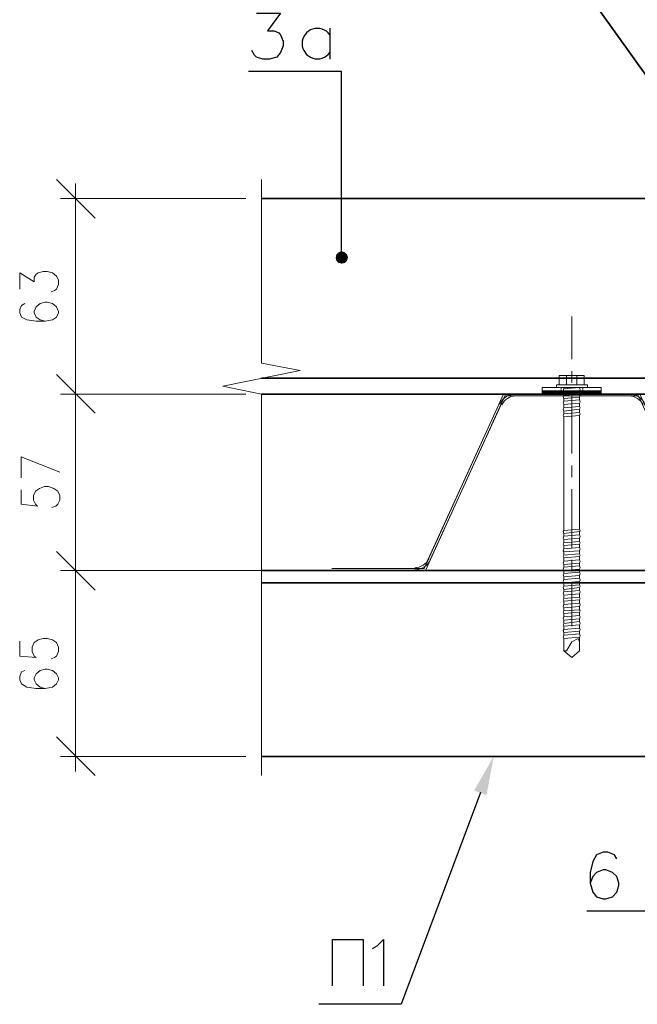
# Model space of a CAD drawing. Header units: millimetres. Extents: x 2063114 to 14983986, y -126020516 to 213791.
# Tile 273 of 656: x 2359038 to 2361494, y -1188856 to -1184940. Entities that reach past the tile are written whole.
import ezdxf

# ---------------------------------------------------------------- set-up
doc = ezdxf.new("R2010")
doc.units = ezdxf.units.MM
doc.layers.add('PDF2_Geometry', color=7, linetype='Continuous')
doc.layers.add('PDF2_Solid Fills', color=7, linetype='Continuous')

msp = doc.modelspace()

# ---------------------------------------------------------------- linework, layer by layer
at = {"layer": 'PDF2_Geometry', "linetype": 'ByBlock', "lineweight": 35}
for points in [[(2361016.7233, -1184444.67258), (2362526.22721, -1186553.80241)], [(2359999.95546, -1186366.0717), (2362526.22721, -1186366.0717), (2362526.22721, -1186428.66309), (2359999.95546, -1186428.66309), (2362434.95807, -1186428.66309), (2361879.68492, -1185651.75647), (2359999.95546, -1185651.75647)], [(2359999.95546, -1187129.95383), (2365542.60625, -1187129.95383)], [(2359999.95546, -1187179.50987), (2365542.60625, -1187179.50987)], [(2365542.60625, -1187870.36147), (2359999.95546, -1187870.36147)]]:
    msp.add_lwpolyline(points, dxfattribs=at)
at = {"layer": 'PDF2_Geometry', "linetype": 'ByBlock', "lineweight": 25}
for points in [[(2359979.12063, -1184913.94503), (2360075.57133, -1184913.94503), (2360023.41908, -1184984.3359), (2360049.5115, -1184984.3359), (2360067.76098, -1184992.1897), (2360075.57133, -1184999.98918), (2360086.01047, -1185026.04901), (2360086.01047, -1185044.29849), (2360075.57133, -1185070.39091), (2360059.90719, -1185088.64039), (2360031.27288, -1185096.43988), (2360005.1696, -1185096.43988), (2359979.12063, -1185088.64039), (2359971.26684, -1185080.83005), (2359960.87115, -1185062.53711)], [(2360271.10152, -1184973.89676), (2360271.10152, -1185096.43988)], [(2360318.02876, -1185860.32201), (2360318.02876, -1185146.00678), (2359947.80321, -1185146.00678)], [(2362461.05048, -1186751.96139), (2361663.27645, -1188485.6298), (2361293.09436, -1188485.6298)], [(2360870.71656, -1188013.78287), (2360555.27206, -1188855.85535), (2360226.80307, -1188855.85535)], [(2361413.00868, -1188277.07513), (2361402.56954, -1188261.42185), (2361376.52057, -1188251.02616), (2361358.27109, -1188251.02616), (2361332.17867, -1188261.42185), (2361316.51453, -1188287.51427), (2361306.11884, -1188331.81272), (2361306.11884, -1188373.52582), (2361316.51453, -1188410.01393), (2361332.17867, -1188428.26341), (2361358.27109, -1188436.11721), (2361368.66678, -1188436.11721), (2361394.75919, -1188428.26341), (2361413.00868, -1188410.01393), (2361420.81902, -1188383.96496), (2361420.81902, -1188373.52582), (2361413.00868, -1188347.47686), (2361394.75919, -1188331.81272), (2361368.66678, -1188321.37358), (2361358.27109, -1188321.37358), (2361332.17867, -1188331.81272), (2361316.51453, -1188347.47686), (2361306.11884, -1188373.52582)], [(2360281.54066, -1188782.83569), (2360281.54066, -1188597.74464), (2360404.04032, -1188597.74464), (2360404.04032, -1188782.83569)], [(2360440.57188, -1188634.23274), (2360458.82136, -1188623.7936), (2360484.88119, -1188597.74464), (2360484.88119, -1188782.83569)]]:
    msp.add_lwpolyline(points, dxfattribs=at)
at = {"layer": 'PDF2_Geometry', "linetype": 'ByBlock', "lineweight": 18}
for points in [[(2359337.79248, -1185729.96855), (2359183.9754, -1185576.15147)], [(2359259.54782, -1185591.80474), (2359259.54782, -1186488.62568)], [(2359937.40753, -1185651.75647), (2359199.58522, -1185651.75647)], [(2359037.9578, -1186011.55374), (2359037.9578, -1185946.37701), (2359095.33505, -1185982.86512), (2359095.33505, -1185964.61564), (2359103.13453, -1185951.5477), (2359110.94487, -1185946.37701), (2359131.82315, -1185941.15201), (2359147.43298, -1185941.15201), (2359168.31126, -1185946.37701), (2359183.9754, -1185959.4015), (2359191.77488, -1185975.01132), (2359191.77488, -1185993.30426), (2359183.9754, -1186011.55374), (2359176.1216, -1186016.72443), (2359163.09712, -1186021.94943)], [(2359058.79263, -1186068.87668), (2359045.76814, -1186076.73047), (2359037.9578, -1186092.3403), (2359037.9578, -1186105.36478), (2359045.76814, -1186123.65772), (2359066.64642, -1186134.05341), (2359103.13453, -1186139.26754), (2359139.6335, -1186139.26754), (2359168.31126, -1186134.05341), (2359183.9754, -1186123.65772), (2359191.77488, -1186105.36478), (2359191.77488, -1186100.19409), (2359183.9754, -1186081.90116), (2359168.31126, -1186068.87668), (2359147.43298, -1186063.65168), (2359139.6335, -1186063.65168), (2359118.79867, -1186068.87668), (2359103.13453, -1186081.90116), (2359095.33505, -1186100.19409), (2359095.33505, -1186105.36478), (2359103.13453, -1186123.65772), (2359118.79867, -1186134.05341), (2359139.6335, -1186139.26754)], [(2359259.54782, -1186366.0717), (2359259.54782, -1187192.53435)], [(2359043.1828, -1186762.35708), (2359043.1828, -1186678.93086), (2359196.99988, -1186738.89345)], [(2359043.1828, -1186809.28432), (2359043.1828, -1186866.65071), (2359108.35953, -1186874.46105), (2359100.50573, -1186866.65071), (2359092.69539, -1186850.99743), (2359092.69539, -1186832.74794), (2359100.50573, -1186814.50932), (2359116.16987, -1186804.07018), (2359137.03729, -1186796.25984), (2359152.65798, -1186796.25984), (2359173.53626, -1186804.07018), (2359189.14608, -1186814.50932), (2359196.99988, -1186832.74794), (2359196.99988, -1186850.99743), (2359189.14608, -1186866.65071), (2359181.3466, -1186874.46105), (2359165.68246, -1186879.68605)], [(2359259.54782, -1187069.99124), (2359259.54782, -1187930.3132)], [(2360216.36393, -1187129.95383), (2359199.58522, -1187129.95383), (2359937.40753, -1187129.95383)], [(2359037.9578, -1187411.52816), (2359037.9578, -1187471.49075), (2359103.13453, -1187476.70489), (2359095.33505, -1187471.49075), (2359087.48125, -1187453.24127), (2359087.48125, -1187435.00265), (2359095.33505, -1187416.75316), (2359110.94487, -1187406.31402), (2359131.82315, -1187401.09989), (2359147.43298, -1187401.09989), (2359168.31126, -1187406.31402), (2359183.9754, -1187416.75316), (2359191.77488, -1187435.00265), (2359191.77488, -1187453.24127), (2359183.9754, -1187471.49075), (2359176.1216, -1187476.70489), (2359163.09712, -1187481.92989)], [(2359058.79263, -1187528.85714), (2359045.76814, -1187534.08214), (2359037.9578, -1187552.32076), (2359037.9578, -1187565.35611), (2359045.76814, -1187580.96593), (2359066.64642, -1187594.03387), (2359103.13453, -1187599.25887), (2359139.6335, -1187599.25887), (2359168.31126, -1187594.03387), (2359183.9754, -1187580.96593), (2359191.77488, -1187565.35611), (2359191.77488, -1187557.54576), (2359183.9754, -1187541.88162), (2359168.31126, -1187528.85714), (2359147.43298, -1187523.643), (2359139.6335, -1187523.643), (2359118.79867, -1187528.85714), (2359103.13453, -1187541.88162), (2359095.33505, -1187557.54576), (2359095.33505, -1187565.35611), (2359103.13453, -1187580.96593), (2359118.79867, -1187594.03387), (2359139.6335, -1187599.25887)], [(2359183.9754, -1187792.16026), (2359337.79248, -1187945.97734)], [(2359937.40753, -1187870.36147), (2359199.58522, -1187870.36147)]]:
    msp.add_lwpolyline(points, dxfattribs=at)
at = {"layer": 'PDF2_Geometry', "linetype": 'ByBlock', "lineweight": 13}
for points in [[(2359999.95546, -1187945.97734), (2359999.95546, -1186428.66309), (2359846.13838, -1186397.38912), (2360153.77254, -1186334.79773), (2359999.95546, -1186306.11997), (2359999.95546, -1185576.15147)], [(2365542.60625, -1186480.81533), (2365266.24605, -1187122.14348), (2364132.18182, -1187122.14348), (2363814.10852, -1186428.66309), (2363271.81641, -1186428.66309), (2362956.3719, -1187122.14348), (2361822.31854, -1187122.14348), (2361504.23437, -1186428.66309), (2360961.98571, -1186428.66309), (2360646.49775, -1187122.14348), (2360278.91186, -1187122.14348), (2360607.4243, -1187122.14348)], [(2360607.4243, -1187129.95383), (2360278.91186, -1187129.95383), (2360651.72275, -1187129.95383), (2360967.21071, -1186436.47343), (2361499.02023, -1186436.47343), (2361814.50819, -1187129.95383), (2362961.5969, -1187129.95383), (2363277.04141, -1186436.47343), (2363808.89438, -1186436.47343), (2364124.33889, -1187129.95383), (2365271.46019, -1187129.95383), (2365542.60625, -1186496.42516)], [(2361459.93592, -1186428.66309), (2361008.92382, -1186428.66309)], [(2361008.92382, -1186436.47343), (2361459.93592, -1186436.47343)], [(2360943.74709, -1186470.37619), (2360662.16189, -1187085.64452)], [(2360669.97224, -1187088.24072), (2360951.54657, -1186472.96154)]]:
    msp.add_lwpolyline(points, dxfattribs=at)
at = {"layer": 'PDF2_Geometry', "linetype": 'ByBlock', "lineweight": 9}
for points in [[(2361233.08832, -1186290.49928), (2361233.08832, -1186121.02892)], [(2361233.08832, -1186384.36463), (2361233.08832, -1186337.43739)], [(2361233.08832, -1186665.90638), (2361233.08832, -1186431.24843)], [(2361233.08832, -1186759.76087), (2361233.08832, -1186712.83362)], [(2361233.08832, -1187041.30262), (2361233.08832, -1186806.69898)], [(2361233.08832, -1187135.16797), (2361233.08832, -1187088.24072)], [(2361233.08832, -1187351.57643), (2361233.08832, -1187182.09521)]]:
    msp.add_lwpolyline(points, dxfattribs=at)
at = {"layer": 'PDF2_Geometry', "linetype": 'ByBlock', "lineweight": 18}
for points in [[(2359183.9754, -1186350.46187), (2359337.79248, -1186504.27895)], [(2359199.58522, -1186428.66309), (2359937.40753, -1186428.66309)], [(2359183.9754, -1187054.38141), (2359337.79248, -1187208.19849)]]:
    msp.add_lwpolyline(points, close=True, dxfattribs=at)
at = {"layer": 'PDF2_Geometry', "linetype": 'ByBlock', "lineweight": 0}
for points in [[(2361282.65522, -1186392.17498), (2361183.57573, -1186392.17498), (2361183.57573, -1186355.67601), (2361282.65522, -1186355.67601)], [(2361253.96659, -1186392.17498), (2361212.25349, -1186392.17498), (2361212.25349, -1186355.67601), (2361253.96659, -1186355.67601)], [(2361350.41729, -1186415.6386), (2361115.81365, -1186415.6386), (2361115.81365, -1186402.61412), (2361350.41729, -1186402.61412)], [(2361350.41729, -1186428.66309), (2361115.81365, -1186428.66309), (2361115.81365, -1186415.6386), (2361350.41729, -1186415.6386)], [(2361295.6797, -1186402.61412), (2361173.13659, -1186402.61412), (2361173.13659, -1186392.17498), (2361295.6797, -1186392.17498)], [(2361267.00194, -1186410.4136), (2361264.40573, -1186415.6386), (2361201.82521, -1186420.85274), (2361199.229, -1186415.6386), (2361201.82521, -1186407.78481), (2361264.40573, -1186402.61412)], [(2361264.40573, -1186402.61412), (2361201.82521, -1186407.78481), (2361201.82521, -1186402.61412)], [(2361264.40573, -1186428.66309), (2361201.82521, -1186433.87722), (2361201.82521, -1186420.85274), (2361264.40573, -1186415.6386)], [(2361222.69263, -1186415.6386), (2361217.47849, -1186415.6386)], [(2361233.08832, -1186415.6386), (2361225.28883, -1186415.6386)], [(2361269.63074, -1186415.6386), (2361261.77694, -1186415.6386)], [(2361267.00194, -1186433.87722), (2361264.40573, -1186441.68757), (2361201.82521, -1186446.91257), (2361199.229, -1186439.10222), (2361201.82521, -1186433.87722), (2361264.40573, -1186428.66309)], [(2361267.00194, -1186459.93705), (2361264.40573, -1186465.15119), (2361201.82521, -1186470.37619), (2361199.229, -1186465.15119), (2361201.82521, -1186457.35171), (2361264.40573, -1186452.12671)], [(2361264.40573, -1186452.12671), (2361201.82521, -1186457.35171), (2361201.82521, -1186446.91257), (2361264.40573, -1186441.68757)], [(2361267.00194, -1186483.40067), (2361264.40573, -1186488.62568), (2361201.82521, -1186496.42516), (2361199.229, -1186488.62568), (2361201.82521, -1186483.40067), (2361264.40573, -1186478.18654)], [(2361264.40573, -1186478.18654), (2361201.82521, -1186483.40067), (2361201.82521, -1186470.37619), (2361264.40573, -1186465.15119)], [(2361264.40573, -1186501.65016), (2361201.82521, -1186506.8643), (2361201.82521, -1186496.42516), (2361264.40573, -1186488.62568)], [(2361267.00194, -1186506.8643), (2361264.40573, -1186514.71809), (2361201.82521, -1186519.88878), (2361199.229, -1186514.71809), (2361201.82521, -1186506.8643), (2361264.40573, -1186501.65016)], [(2361264.40573, -1186965.7302), (2361201.82521, -1186970.9552), (2361201.82521, -1186519.88878), (2361264.40573, -1186514.71809)], [(2361267.00194, -1186970.9552), (2361264.40573, -1186976.12589), (2361201.82521, -1186983.97968), (2361199.229, -1186976.12589), (2361201.82521, -1186970.9552), (2361264.40573, -1186965.7302)], [(2361267.00194, -1186994.37537), (2361264.40573, -1187002.22917), (2361201.82521, -1187007.4433), (2361199.229, -1187002.22917), (2361201.82521, -1186994.37537), (2361264.40573, -1186989.20468)], [(2361264.40573, -1186989.20468), (2361201.82521, -1186994.37537), (2361201.82521, -1186983.97968), (2361264.40573, -1186976.12589)], [(2361264.40573, -1187015.25365), (2361201.82521, -1187020.46779), (2361201.82521, -1187007.4433), (2361264.40573, -1187002.22917)], [(2361267.00194, -1187020.46779), (2361264.40573, -1187025.69279), (2361201.82521, -1187030.90693), (2361199.229, -1187025.69279), (2361201.82521, -1187020.46779), (2361264.40573, -1187015.25365)], [(2361267.00194, -1187043.94227), (2361264.40573, -1187051.74175), (2361201.82521, -1187056.96676), (2361199.229, -1187051.74175), (2361201.82521, -1187043.94227), (2361264.40573, -1187038.71727)], [(2361264.40573, -1187038.71727), (2361201.82521, -1187043.94227), (2361201.82521, -1187030.90693), (2361264.40573, -1187025.69279)], [(2361267.00194, -1187069.99124), (2361264.40573, -1187075.21624), (2361201.82521, -1187080.43038), (2361199.229, -1187075.21624), (2361201.82521, -1187069.99124), (2361264.40573, -1187064.7771)], [(2361264.40573, -1187064.7771), (2361201.82521, -1187069.99124), (2361201.82521, -1187056.96676), (2361264.40573, -1187051.74175)], [(2361264.40573, -1187088.24072), (2361201.82521, -1187093.45486), (2361201.82521, -1187080.43038), (2361264.40573, -1187075.21624)], [(2361267.00194, -1187093.45486), (2361264.40573, -1187101.30866), (2361201.82521, -1187106.47934), (2361199.229, -1187101.30866), (2361201.82521, -1187093.45486), (2361264.40573, -1187088.24072)], [(2361267.00194, -1187119.55814), (2361264.40573, -1187124.72883), (2361201.82521, -1187129.95383), (2361199.229, -1187124.72883), (2361201.82521, -1187116.91848), (2361264.40573, -1187111.70435)], [(2361264.40573, -1187111.70435), (2361201.82521, -1187116.91848), (2361201.82521, -1187106.47934), (2361264.40573, -1187101.30866)], [(2361264.40573, -1187137.79676), (2361201.82521, -1187143.02176), (2361201.82521, -1187129.95383), (2361264.40573, -1187124.72883)], [(2361267.00194, -1187143.02176), (2361264.40573, -1187150.82125), (2361201.82521, -1187156.04625), (2361199.229, -1187148.19245), (2361201.82521, -1187143.02176), (2361264.40573, -1187137.79676)], [(2361267.00194, -1187169.07073), (2361264.40573, -1187174.29573), (2361201.82521, -1187179.50987), (2361199.229, -1187174.29573), (2361201.82521, -1187166.48539), (2361264.40573, -1187161.26039)], [(2361264.40573, -1187161.26039), (2361201.82521, -1187166.48539), (2361201.82521, -1187156.04625), (2361264.40573, -1187150.82125)], [(2361267.00194, -1187192.53435), (2361264.40573, -1187197.75935), (2361201.82521, -1187205.5697), (2361199.229, -1187197.75935), (2361201.82521, -1187192.53435), (2361264.40573, -1187187.32021)], [(2361264.40573, -1187187.32021), (2361201.82521, -1187192.53435), (2361201.82521, -1187179.50987), (2361264.40573, -1187174.29573)], [(2361264.40573, -1187210.78384), (2361201.82521, -1187215.99798), (2361201.82521, -1187205.5697), (2361264.40573, -1187197.75935)], [(2361267.00194, -1187215.99798), (2361264.40573, -1187223.80832), (2361201.82521, -1187229.03332), (2361199.229, -1187223.80832), (2361201.82521, -1187215.99798), (2361264.40573, -1187210.78384)], [(2361267.00194, -1187242.0578), (2361264.40573, -1187247.27194), (2361201.82521, -1187252.49694), (2361199.229, -1187247.27194), (2361201.82521, -1187242.0578), (2361264.40573, -1187236.8328)], [(2361264.40573, -1187236.8328), (2361201.82521, -1187242.0578), (2361201.82521, -1187229.03332), (2361264.40573, -1187223.80832)], [(2361267.00194, -1187265.52143), (2361264.40573, -1187273.37522), (2361201.82521, -1187278.54591), (2361199.229, -1187273.37522), (2361201.82521, -1187265.52143), (2361264.40573, -1187260.30729)], [(2361264.40573, -1187260.30729), (2361201.82521, -1187265.52143), (2361201.82521, -1187252.49694), (2361264.40573, -1187247.27194)], [(2361264.40573, -1187286.39971), (2361201.82521, -1187291.61384), (2361201.82521, -1187278.54591), (2361264.40573, -1187273.37522)], [(2361267.00194, -1187291.61384), (2361264.40573, -1187296.83885), (2361201.82521, -1187302.00953), (2361199.229, -1187296.83885), (2361201.82521, -1187291.61384), (2361264.40573, -1187286.39971)], [(2361267.00194, -1187315.08833), (2361264.40573, -1187322.88781), (2361201.82521, -1187328.11281), (2361199.229, -1187322.88781), (2361201.82521, -1187315.08833), (2361264.40573, -1187309.86333)], [(2361264.40573, -1187309.86333), (2361201.82521, -1187315.08833), (2361201.82521, -1187302.00953), (2361264.40573, -1187296.83885)], [(2361267.00194, -1187341.1373), (2361264.40573, -1187346.35143), (2361201.82521, -1187351.57643), (2361199.229, -1187346.35143), (2361201.82521, -1187341.1373), (2361264.40573, -1187333.32695)], [(2361267.00194, -1187364.60092), (2361264.40573, -1187372.41126), (2361201.82521, -1187377.6254), (2361199.229, -1187369.82592), (2361201.82521, -1187364.60092), (2361264.40573, -1187359.38678)], [(2361264.40573, -1187333.32695), (2361201.82521, -1187341.1373), (2361201.82521, -1187328.11281), (2361264.40573, -1187322.88781)], [(2361264.40573, -1187359.38678), (2361201.82521, -1187364.60092), (2361201.82521, -1187351.57643), (2361264.40573, -1187346.35143)], [(2361267.00194, -1187390.66075), (2361264.40573, -1187395.87489), (2361201.82521, -1187401.09989), (2361199.229, -1187395.87489), (2361201.82521, -1187388.06454), (2361264.40573, -1187382.8504)], [(2361264.40573, -1187382.8504), (2361201.82521, -1187388.06454), (2361201.82521, -1187377.6254), (2361264.40573, -1187372.41126)], [(2361264.40573, -1187450.61248), (2361233.08832, -1187476.70489), (2361201.82521, -1187450.61248), (2361212.25349, -1187450.61248), (2361233.08832, -1187414.12437), (2361259.1916, -1187401.09989), (2361264.40573, -1187414.12437)]]:
    msp.add_lwpolyline(points, close=True, dxfattribs=at)
for points in [[(2361152.30176, -1186415.6386), (2361139.27728, -1186428.66309), (2361128.83814, -1186415.6386), (2361115.81365, -1186428.66309)], [(2361147.07676, -1186415.6386), (2361134.05228, -1186428.66309), (2361123.61314, -1186415.6386), (2361115.81365, -1186423.44895)], [(2361152.30176, -1186428.66309), (2361139.27728, -1186415.6386), (2361128.83814, -1186428.66309), (2361115.81365, -1186415.6386)], [(2361147.07676, -1186428.66309), (2361134.05228, -1186415.6386), (2361123.61314, -1186428.66309), (2361115.81365, -1186420.85274)], [(2361118.399, -1186415.6386), (2361115.81365, -1186418.22395)], [(2361157.5159, -1186415.6386), (2361144.44796, -1186428.66309)], [(2361144.44796, -1186415.6386), (2361157.5159, -1186428.66309)], [(2361162.7409, -1186415.6386), (2361149.67297, -1186428.66309)], [(2361149.67297, -1186415.6386), (2361162.7409, -1186428.66309)], [(2361201.82521, -1186415.6386), (2361188.78987, -1186428.66309), (2361178.35073, -1186415.6386), (2361167.91159, -1186428.66309), (2361154.8871, -1186415.6386)], [(2361201.82521, -1186428.66309), (2361188.78987, -1186415.6386), (2361178.35073, -1186428.66309), (2361167.91159, -1186415.6386), (2361154.8871, -1186428.66309)], [(2361196.60021, -1186415.6386), (2361183.57573, -1186428.66309), (2361173.13659, -1186415.6386), (2361160.1121, -1186428.66309)], [(2361196.60021, -1186428.66309), (2361183.57573, -1186415.6386), (2361173.13659, -1186428.66309), (2361160.1121, -1186415.6386)], [(2361191.38607, -1186407.78481), (2361191.38607, -1186402.61412), (2361194.01487, -1186402.61412)], [(2361191.38607, -1186410.4136), (2361191.38607, -1186415.6386), (2361194.01487, -1186415.6386), (2361207.03935, -1186428.66309), (2361214.84969, -1186428.66309)], [(2361207.03935, -1186415.6386), (2361214.84969, -1186415.6386), (2361207.03935, -1186415.6386), (2361194.01487, -1186428.66309), (2361191.38607, -1186428.66309), (2361191.38607, -1186423.44895)], [(2361191.38607, -1186420.85274), (2361191.38607, -1186415.6386), (2361194.01487, -1186415.6386)], [(2361199.229, -1186402.61412), (2361204.45401, -1186402.61412)], [(2361240.94211, -1186415.6386), (2361235.72797, -1186415.6386), (2361240.94211, -1186415.6386), (2361227.91763, -1186428.66309), (2361217.47849, -1186415.6386), (2361204.45401, -1186428.66309), (2361199.229, -1186428.66309), (2361212.25349, -1186415.6386)], [(2361235.72797, -1186428.66309), (2361240.94211, -1186428.66309), (2361227.91763, -1186415.6386), (2361217.47849, -1186428.66309), (2361204.45401, -1186415.6386), (2361199.229, -1186415.6386)], [(2361204.45401, -1186415.6386), (2361199.229, -1186415.6386), (2361212.25349, -1186428.66309)], [(2361207.03935, -1186402.61412), (2361214.84969, -1186402.61412)], [(2361246.16711, -1186415.6386), (2361233.08832, -1186428.66309), (2361222.69263, -1186415.6386), (2361209.62469, -1186428.66309)], [(2361246.16711, -1186428.66309), (2361233.08832, -1186415.6386), (2361222.69263, -1186428.66309), (2361209.62469, -1186415.6386)], [(2361217.47849, -1186402.61412), (2361222.69263, -1186402.61412)], [(2361225.28883, -1186402.61412), (2361233.08832, -1186402.61412)], [(2361235.72797, -1186402.61412), (2361240.94211, -1186402.61412)], [(2361256.5628, -1186415.6386), (2361243.52746, -1186428.66309), (2361251.3378, -1186428.66309), (2361238.31332, -1186415.6386)], [(2361256.5628, -1186428.66309), (2361243.52746, -1186415.6386), (2361251.3378, -1186415.6386), (2361238.31332, -1186428.66309)], [(2361243.52746, -1186402.61412), (2361251.3378, -1186402.61412)], [(2361243.52746, -1186415.6386), (2361251.3378, -1186415.6386)], [(2361285.24056, -1186415.6386), (2361272.21608, -1186428.66309), (2361261.77694, -1186415.6386), (2361248.75246, -1186428.66309)], [(2361285.24056, -1186428.66309), (2361272.21608, -1186415.6386), (2361261.77694, -1186428.66309), (2361248.75246, -1186415.6386)], [(2361253.96659, -1186402.61412), (2361259.1916, -1186402.61412)], [(2361290.46556, -1186415.6386), (2361277.43022, -1186428.66309), (2361267.00194, -1186415.6386), (2361253.96659, -1186428.66309), (2361259.1916, -1186428.66309)], [(2361290.46556, -1186428.66309), (2361277.43022, -1186415.6386), (2361267.00194, -1186428.66309), (2361253.96659, -1186415.6386), (2361259.1916, -1186415.6386), (2361253.96659, -1186415.6386)], [(2361261.77694, -1186402.61412), (2361269.63074, -1186402.61412)], [(2361272.21608, -1186402.61412), (2361277.43022, -1186402.61412), (2361277.43022, -1186407.78481)], [(2361277.43022, -1186410.4136), (2361277.43022, -1186415.6386), (2361272.21608, -1186415.6386), (2361277.43022, -1186415.6386), (2361277.43022, -1186420.85274)], [(2361295.6797, -1186415.6386), (2361282.65522, -1186428.66309)], [(2361282.65522, -1186415.6386), (2361295.6797, -1186428.66309)], [(2361300.9047, -1186415.6386), (2361287.86936, -1186428.66309)], [(2361287.86936, -1186415.6386), (2361300.9047, -1186428.66309)], [(2361329.58246, -1186415.6386), (2361316.51453, -1186428.66309), (2361306.11884, -1186415.6386), (2361293.09436, -1186428.66309)], [(2361329.58246, -1186428.66309), (2361316.51453, -1186415.6386), (2361306.11884, -1186428.66309), (2361293.09436, -1186415.6386)], [(2361334.80746, -1186415.6386), (2361321.73953, -1186428.66309), (2361311.34384, -1186415.6386), (2361298.26505, -1186428.66309)], [(2361334.80746, -1186428.66309), (2361321.73953, -1186415.6386), (2361311.34384, -1186428.66309), (2361298.26505, -1186415.6386)], [(2361339.97815, -1186415.6386), (2361326.95367, -1186428.66309)], [(2361326.95367, -1186415.6386), (2361339.97815, -1186428.66309)], [(2361345.20315, -1186415.6386), (2361332.17867, -1186428.66309)], [(2361332.17867, -1186415.6386), (2361345.20315, -1186428.66309)], [(2361350.41729, -1186426.07774), (2361350.41729, -1186428.66309), (2361337.39281, -1186415.6386)], [(2361350.41729, -1186418.22395), (2361350.41729, -1186415.6386), (2361337.39281, -1186428.66309)], [(2361342.60695, -1186415.6386), (2361350.41729, -1186423.44895)], [(2361350.41729, -1186420.85274), (2361342.60695, -1186428.66309)], [(2361115.81365, -1186426.07774), (2361118.399, -1186428.66309)], [(2361222.69263, -1186428.66309), (2361217.47849, -1186428.66309)], [(2361233.08832, -1186428.66309), (2361225.28883, -1186428.66309)], [(2361269.63074, -1186428.66309), (2361261.77694, -1186428.66309)], [(2361277.43022, -1186423.44895), (2361277.43022, -1186428.66309), (2361272.21608, -1186428.66309)], [(2361264.40573, -1187450.61248), (2361264.40573, -1187395.87489), (2361201.82521, -1187401.09989), (2361201.82521, -1187450.61248)]]:
    msp.add_lwpolyline(points, dxfattribs=at)
at = {"layer": 'PDF2_Geometry', "linetype": 'ByBlock', "lineweight": 25}
msp.add_arc((2360221.56177, -1185035.19004), 60.77242, 35.39600417, 324.60399583, dxfattribs=at)
at = {"layer": 'PDF2_Geometry', "linetype": 'ByBlock', "lineweight": 13}
for centre, radius, start, end in [((2361010.21389, -1186497.76776), 69.10468, 90.01585412, 155.45559957), ((2361010.21388, -1186497.71654), 61.24311, 90.01787938, 155.51240028), ((2361461.22206, -1186497.79888), 69.1358, 24.56097847, 90.01259223), ((2361461.22122, -1186497.73207), 61.25864, 24.49694966, 90.01341855), ((2360608.70792, -1187058.2969), 61.26125, 270.0287889, 335.50149077), ((2360608.71929, -1187058.24479), 69.11284, 270.01608744, 335.44134927)]:
    msp.add_arc(centre, radius, start, end, dxfattribs=at)
at = {"layer": 'PDF2_Solid Fills', "linetype": 'ByBlock', "transparency": 33554559}
for points in [[(2360305.00428, -1185865.53614), (2360318.02876, -1185886.37097), (2360297.15048, -1185873.34649)], [(2360318.02876, -1185860.32201), (2360305.00428, -1185865.53614), (2360318.02876, -1185886.37097)], [(2360318.02876, -1185886.37097), (2360331.05324, -1185865.53614), (2360318.02876, -1185860.32201)], [(2360338.86359, -1185873.34649), (2360318.02876, -1185886.37097), (2360331.05324, -1185865.53614)], [(2360318.02876, -1185886.37097), (2360297.15048, -1185873.34649), (2360294.56514, -1185886.37097)], [(2360294.56514, -1185886.37097), (2360297.15048, -1185899.43891), (2360318.02876, -1185886.37097)], [(2360297.15048, -1185899.43891), (2360318.02876, -1185886.37097), (2360305.00428, -1185907.24925)], [(2360318.02876, -1185886.37097), (2360305.00428, -1185907.24925), (2360318.02876, -1185909.83459)], [(2360344.08859, -1185886.37097), (2360338.86359, -1185873.34649), (2360318.02876, -1185886.37097)], [(2360318.02876, -1185909.83459), (2360331.05324, -1185907.24925), (2360318.02876, -1185886.37097)], [(2360331.05324, -1185907.24925), (2360318.02876, -1185886.37097), (2360338.86359, -1185899.43891)], [(2360318.02876, -1185886.37097), (2360338.86359, -1185899.43891), (2360344.08859, -1185886.37097)], [(2360844.6676, -1188005.92907), (2360922.86881, -1187870.36147), (2360894.18019, -1188024.17856)]]:
    msp.add_solid(points, dxfattribs=at)

doc.saveas('drawing.dxf')
